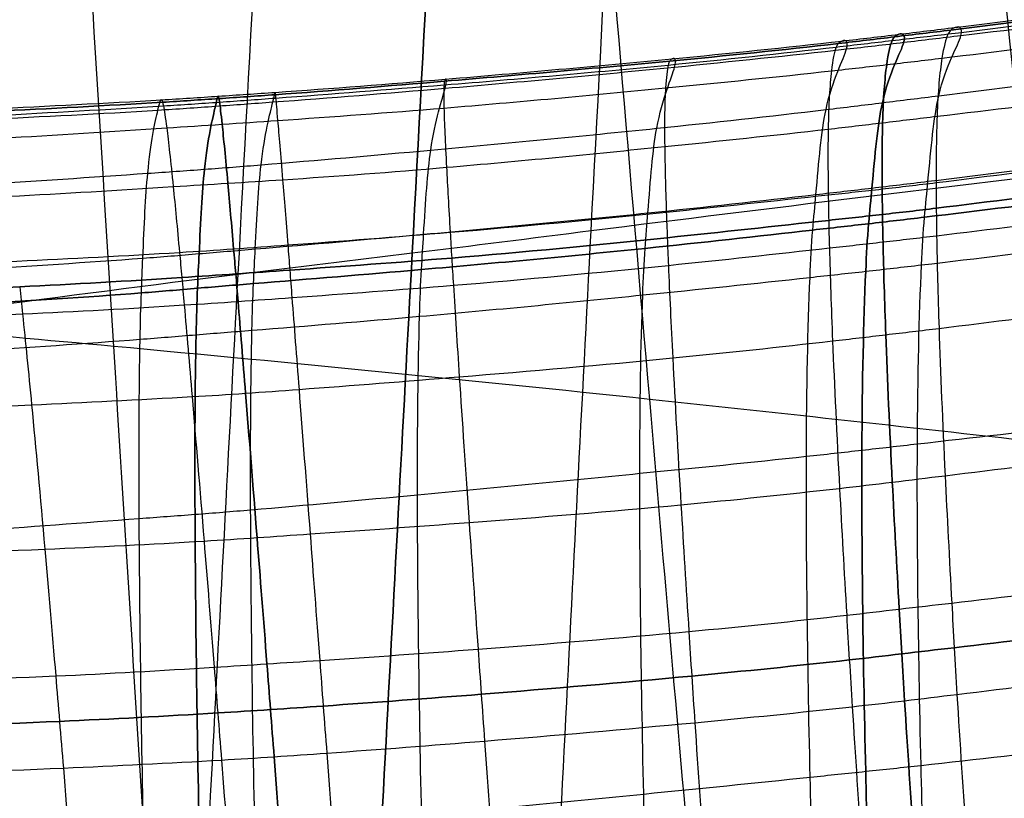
# Model space of a CAD drawing. Header units: millimetres. Extents: x -160 to 160, y -169 to 169.
# Tile 439 of 656: x 5.59 to 12.57, y -76.44 to -70.92. Entities that reach past the tile are written whole.
import ezdxf

# ---------------------------------------------------------------- set-up
doc = ezdxf.new("R2010")
doc.units = ezdxf.units.MM
doc.header["$MEASUREMENT"] = 0
doc.layers.add('IGES LEVEL 0', color=7, linetype='Continuous')

msp = doc.modelspace()

# ---------------------------------------------------------------- linework, layer by layer
at = {"layer": 'IGES LEVEL 0'}
for points, knots in [([(9.1423, -82.2629, 497.2803), (9.1852, -81.4406, 496.8144), (9.3437, -78.1478, 494.9432), (9.6798, -71.5927, 491.1569), (10.1249, -63.4069, 486.4172), (10.4529, -56.8604, 482.6174), (10.6093, -53.6115, 480.676), (10.6467, -52.8012, 480.1894)], [0, 0, 0, 0, 2.779756, 11.119024, 22.238049, 30.577317, 33.357073, 33.357073, 33.357073, 33.357073]), ([(9.3893, -52.9267, 480.4348), (9.3521, -53.7397, 480.9227), (9.1942, -56.9939, 482.8694), (8.8633, -63.5535, 486.6743), (8.4151, -71.7491, 491.4334), (8.0647, -78.3159, 495.2248), (7.8961, -81.6031, 497.1159), (7.8539, -82.4247, 497.5883)], [-33.357073, -33.357073, -33.357073, -33.357073, -30.577317, -22.238049, -11.119024, -2.779756, 0, 0, 0, 0]), ([(7.8539, -82.4247, 497.5883), (7.8961, -81.6031, 497.1159), (8.0647, -78.3159, 495.2248), (8.4151, -71.7491, 491.4334), (8.8633, -63.5535, 486.6743), (9.1942, -56.9939, 482.8694), (9.3521, -53.7397, 480.9227), (9.3893, -52.9267, 480.4348)], [0, 0, 0, 0, 2.854989, 11.419955, 22.83991, 31.404876, 34.259864, 34.259864, 34.259864, 34.259864]), ([(6.6303, -82.5767, 497.8449), (6.6715, -81.7574, 497.3671), (6.8345, -78.4702, 495.469), (7.1812, -71.8984, 491.6729), (7.6235, -63.6978, 486.9045), (7.948, -57.1343, 483.0933), (8.1031, -53.8765, 481.1471), (8.1397, -53.0625, 480.6598)], [0, 0, 0, 0, 2.854989, 11.419955, 22.83991, 31.404876, 34.259864, 34.259864, 34.259864, 34.259864]), ([(6.5567, -77.9363, 3.869), (6.5309, -77.57, 3.7336), (6.4292, -76.013, 3.4552), (6.2322, -72.8338, 3.4911), (5.9874, -68.8818, 3.4611), (5.8011, -65.7021, 3.642), (5.7064, -64.1795, 4.0784), (5.7024, -63.8734, 4.1929)], [0, 0, 0, 0, 1.186893, 4.747572, 9.495145, 13.055824, 14.242717, 14.242717, 14.242717, 14.242717]), ([(10.4751, -78.3503, 3.9126), (10.4407, -77.9787, 3.7805), (10.296, -76.4119, 3.4876), (10.0211, -73.2051, 3.4941), (9.6796, -69.2222, 3.5001), (9.4222, -66.012, 3.6414), (9.2909, -64.4736, 4.0675), (9.2803, -64.1665, 4.183)], [0, 0, 0, 0, 1.186893, 4.747572, 9.495145, 13.055824, 14.242717, 14.242717, 14.242717, 14.242717]), ([(13.4104, -78.6908, 3.8666), (13.3706, -78.3092, 3.7508), (13.1953, -76.7313, 3.4995), (12.8633, -73.5184, 3.5201), (12.4467, -69.5263, 3.5081), (12.1325, -66.3071, 3.6353), (11.9722, -64.7664, 4.0675), (11.9563, -64.4611, 4.1885)], [0, 0, 0, 0, 1.186893, 4.747572, 9.495145, 13.055824, 14.242717, 14.242717, 14.242717, 14.242717]), ([(11.7742, -71.0665, 192.7427), (11.9064, -71.0512, 192.7468), (12.4351, -70.9895, 192.7633), (13.4913, -70.8559, 192.7967), (14.8097, -70.6749, 192.8386), (15.8619, -70.5132, 192.8725), (16.3878, -70.4309, 192.8895), (16.5192, -70.4098, 192.8937)], [0, 0, 0, 0, 0.392256, 1.569022, 3.138044, 4.314811, 4.707067, 4.707067, 4.707067, 4.707067]), ([(11.7916, -71.0405, 191.0985), (11.9243, -71.0245, 191.1025), (12.4552, -70.9614, 191.1187), (13.5159, -70.8265, 191.1514), (14.8402, -70.6455, 191.1924), (15.8962, -70.4772, 191.2255), (16.4243, -70.3941, 191.242), (16.5563, -70.3732, 191.2461)], [0, 0, 0, 0, 0.392256, 1.569022, 3.138044, 4.314811, 4.707067, 4.707067, 4.707067, 4.707067]), ([(16.5563, -70.3732, 191.2461), (16.4243, -70.3941, 191.242), (15.8962, -70.4772, 191.2255), (14.8402, -70.6455, 191.1924), (13.5159, -70.8265, 191.1514), (12.4552, -70.9614, 191.1187), (11.9243, -71.0245, 191.1025), (11.7916, -71.0405, 191.0985)], [-4.833308, -4.833308, -4.833308, -4.833308, -4.430532, -3.222205, -1.611103, -0.402776, 0, 0, 0, 0]), ([(11.8205, -71.0227, 188.8846), (11.9541, -71.0064, 188.8886), (12.4883, -70.9418, 188.9046), (13.5559, -70.8059, 188.9371), (14.8892, -70.6254, 188.9773), (15.9522, -70.457, 189.0097), (16.4832, -70.3697, 189.0259), (16.6154, -70.3477, 189.03)], [0, 0, 0, 0, 0.402776, 1.611103, 3.222205, 4.430532, 4.833308, 4.833308, 4.833308, 4.833308]), ([(11.8564, -71.0794, 182.2434), (11.9916, -71.0631, 182.2473), (12.5324, -70.9983, 182.263), (13.6142, -70.8703, 182.2944), (14.9628, -70.6824, 182.333), (16.0388, -70.5123, 182.3637), (16.577, -70.4289, 182.3788), (16.7102, -70.4082, 182.3826)], [0, 0, 0, 0, 0.402776, 1.611103, 3.222205, 4.430532, 4.833308, 4.833308, 4.833308, 4.833308]), ([(11.7355, -71.2373, 197.6732), (11.8661, -71.2223, 197.6775), (12.3885, -71.1613, 197.695), (13.4317, -71.0274, 197.7302), (14.735, -70.8537, 197.7748), (15.7746, -70.6939, 197.8114), (16.2939, -70.6108, 197.83), (16.4237, -70.5897, 197.8346)], [0, 0, 0, 0, 0.392256, 1.569022, 3.138044, 4.314811, 4.707067, 4.707067, 4.707067, 4.707067]), ([(8.3726, -72.5716, 491.9048), (8.7983, -72.5196, 491.8166), (10.4849, -72.3055, 491.4494), (13.84, -71.8959, 490.5985), (17.9456, -71.4344, 489.131), (21.1709, -70.965, 487.7676), (22.7619, -70.726, 487.0207), (23.1535, -70.663, 486.8264)], [0, 0, 0, 0, 1.310135, 5.240541, 10.481081, 14.411486, 15.721622, 15.721622, 15.721622, 15.721622]), ([(11.7049, -71.5071, 173.3994), (11.8382, -71.4906, 173.4032), (12.3715, -71.4248, 173.4181), (13.4377, -71.2908, 173.4478), (14.7694, -71.1145, 173.484), (15.8324, -70.9556, 173.5121), (16.3633, -70.873, 173.5263), (16.4956, -70.8521, 173.5298)], [0, 0, 0, 0, 0.402776, 1.611103, 3.222205, 4.430532, 4.833308, 4.833308, 4.833308, 4.833308]), ([(12.0036, -72.3184, 164.5973), (12.0116, -72.2288, 165.3299), (12.046, -71.8909, 168.2627), (12.0888, -71.3474, 174.1425), (12.3086, -70.9967, 181.5163), (12.2443, -70.9581, 187.4206), (12.1996, -70.9841, 190.3727), (12.1897, -70.9927, 191.1106)], [0, 0, 0, 0, 2.215463, 8.861852, 17.723703, 24.370092, 26.585555, 26.585555, 26.585555, 26.585555]), ([(6.999, -71.4608, 188.7382), (7.1332, -71.4519, 188.7423), (7.6701, -71.4168, 188.7586), (8.7426, -71.3313, 188.7913), (10.0823, -71.2116, 188.8321), (11.1528, -71.1029, 188.8645), (11.687, -71.039, 188.8806), (11.8205, -71.0227, 188.8846)], [0, 0, 0, 0, 0.402375, 1.609499, 3.218999, 4.426123, 4.828498, 4.828498, 4.828498, 4.828498]), ([(7.0024, -71.4781, 190.951), (7.1357, -71.4693, 190.9551), (7.6689, -71.4325, 190.9715), (8.7341, -71.345, 191.0042), (10.065, -71.2284, 191.0454), (11.1284, -71.1204, 191.0783), (11.659, -71.0566, 191.0944), (11.7916, -71.0405, 191.0985)], [0, 0, 0, 0, 0.391994, 1.567976, 3.135951, 4.311933, 4.703927, 4.703927, 4.703927, 4.703927]), ([(11.7916, -71.0405, 191.0985), (11.659, -71.0566, 191.0944), (11.1284, -71.1204, 191.0783), (10.065, -71.2284, 191.0454), (8.7341, -71.345, 191.0042), (7.6689, -71.4325, 190.9715), (7.1357, -71.4693, 190.9551), (7.0024, -71.4781, 190.951)], [-4.828498, -4.828498, -4.828498, -4.828498, -4.426123, -3.218999, -1.609499, -0.402375, 0, 0, 0, 0]), ([(11.6072, -72.3646, 164.5862), (11.615, -72.2754, 165.3188), (11.6481, -71.9399, 168.2517), (11.6897, -71.3975, 174.1314), (11.9, -71.0446, 181.5045), (11.8418, -71.0074, 187.4086), (11.8007, -71.0325, 190.3605), (11.7916, -71.0405, 191.0985)], [0, 0, 0, 0, 2.21353, 8.854121, 17.708241, 24.348832, 26.562362, 26.562362, 26.562362, 26.562362]), ([(11.7916, -71.0405, 191.0985), (11.8007, -71.0325, 190.3605), (11.8418, -71.0074, 187.4086), (11.9, -71.0446, 181.5045), (11.6897, -71.3975, 174.1314), (11.6481, -71.9399, 168.2517), (11.615, -72.2754, 165.3188), (11.6072, -72.3646, 164.5862)], [-26.585555, -26.585555, -26.585555, -26.585555, -24.370092, -17.723703, -8.861852, -2.215463, 0, 0, 0, 0]), ([(11.7916, -71.0405, 191.0985), (11.7849, -71.0464, 191.6466), (11.7629, -71.0809, 193.8389), (11.7293, -71.2408, 198.2219), (11.7033, -71.5693, 203.6944), (11.7022, -71.9966, 208.06), (11.7048, -72.2366, 210.2395), (11.7057, -72.2989, 210.784)], [0, 0, 0, 0, 1.6435, 6.573999, 13.147998, 18.078498, 19.721998, 19.721998, 19.721998, 19.721998]), ([(11.7057, -72.2989, 210.784), (11.7048, -72.2366, 210.2395), (11.7022, -71.9966, 208.06), (11.7033, -71.5693, 203.6944), (11.7293, -71.2408, 198.2219), (11.7629, -71.0809, 193.8389), (11.7849, -71.0464, 191.6466), (11.7916, -71.0405, 191.0985)], [-19.757195, -19.757195, -19.757195, -19.757195, -18.110762, -13.171463, -6.585732, -1.646433, 0, 0, 0, 0]), ([(11.7063, -71.6492, 204.2381), (11.8349, -71.6337, 204.2427), (12.3496, -71.5726, 204.2614), (13.3789, -71.4504, 204.2989), (14.6618, -71.269, 204.3479), (15.6848, -71.1037, 204.3888), (16.196, -71.0184, 204.4095), (16.3238, -70.9973, 204.4146)], [0, 0, 0, 0, 0.392256, 1.569022, 3.138044, 4.314811, 4.707067, 4.707067, 4.707067, 4.707067]), ([(12.1897, -70.9927, 191.1106), (12.1824, -70.9991, 191.6588), (12.1583, -71.0356, 193.8514), (12.1204, -71.1947, 198.2351), (12.0895, -71.5232, 203.7082), (12.0852, -71.9508, 208.0746), (12.0865, -72.1922, 210.2542), (12.087, -72.2547, 210.7988)], [0, 0, 0, 0, 1.646433, 6.585732, 13.171463, 18.110762, 19.757195, 19.757195, 19.757195, 19.757195]), ([(6.9775, -71.5316, 182.1005), (7.1132, -71.5217, 182.1045), (7.6563, -71.4831, 182.1206), (8.7418, -71.3961, 182.1527), (10.0973, -71.2709, 182.1924), (11.1804, -71.158, 182.2239), (11.7213, -71.0956, 182.2395), (11.8564, -71.0794, 182.2434)], [0, 0, 0, 0, 0.402375, 1.609499, 3.218999, 4.426123, 4.828498, 4.828498, 4.828498, 4.828498]), ([(7.0065, -71.5029, 192.5934), (7.1392, -71.4938, 192.5975), (7.6698, -71.4552, 192.6141), (8.7305, -71.3717, 192.647), (10.0558, -71.2581, 192.6888), (11.1137, -71.1437, 192.7222), (11.6421, -71.0819, 192.7386), (11.7742, -71.0665, 192.7427)], [0, 0, 0, 0, 0.391994, 1.567976, 3.135951, 4.311933, 4.703927, 4.703927, 4.703927, 4.703927]), ([(11.2115, -72.4094, 164.575), (11.219, -72.3207, 165.3076), (11.2506, -71.9865, 168.2405), (11.2914, -71.4476, 174.1201), (11.4914, -71.0908, 181.4928), (11.4393, -71.055, 187.3967), (11.4018, -71.0803, 190.3484), (11.3936, -71.0879, 191.0863)], [0, 0, 0, 0, 2.21353, 8.854121, 17.708241, 24.348832, 26.562362, 26.562362, 26.562362, 26.562362]), ([(11.3936, -71.0879, 191.0863), (11.3875, -71.0935, 191.6344), (11.3675, -71.1256, 193.8265), (11.3381, -71.284, 198.2088), (11.3174, -71.6162, 203.6806), (11.319, -72.0389, 208.0458), (11.3231, -72.2781, 210.2251), (11.3243, -72.3406, 210.7695)], [0, 0, 0, 0, 1.6435, 6.573999, 13.147998, 18.078498, 19.721998, 19.721998, 19.721998, 19.721998]), ([(7.0252, -71.6595, 197.5182), (7.1563, -71.6509, 197.5224), (7.6807, -71.616, 197.5391), (8.7288, -71.538, 197.573), (10.0371, -71.4173, 197.6168), (11.0828, -71.3114, 197.6516), (11.605, -71.2523, 197.6689), (11.7355, -71.2373, 197.6732)], [0, 0, 0, 0, 0.391994, 1.567976, 3.135951, 4.311933, 4.703927, 4.703927, 4.703927, 4.703927]), ([(10.0239, -72.5391, 164.5424), (10.0304, -72.4516, 165.275), (10.0571, -72.1154, 168.2072), (10.0947, -71.5835, 174.0864), (10.264, -71.2176, 181.4574), (10.2298, -71.183, 187.3605), (10.2033, -71.2041, 190.3118), (10.1977, -71.2125, 191.0495)], [0, 0, 0, 0, 2.21353, 8.854121, 17.708241, 24.348832, 26.562362, 26.562362, 26.562362, 26.562362]), ([(10.1977, -71.2125, 191.0495), (10.1936, -71.2188, 191.5974), (10.1813, -71.2573, 193.7886), (10.1631, -71.3986, 198.1697), (10.1583, -71.7431, 203.639), (10.169, -72.1596, 208.0026), (10.1777, -72.4006, 210.1809), (10.1801, -72.4636, 210.7251)], [0, 0, 0, 0, 1.6435, 6.573999, 13.147998, 18.078498, 19.721998, 19.721998, 19.721998, 19.721998]), ([(8.4381, -72.6891, 164.4978), (8.4431, -72.6015, 165.2303), (8.4639, -72.2688, 168.1623), (8.4964, -71.7395, 174.0405), (8.6257, -71.3686, 181.4098), (8.6146, -71.3285, 187.3118), (8.603, -71.3474, 190.2626), (8.6008, -71.355, 191.0002)], [0, 0, 0, 0, 2.21353, 8.854121, 17.708241, 24.348832, 26.562362, 26.562362, 26.562362, 26.562362]), ([(8.6008, -71.355, 191.0002), (8.5993, -71.3607, 191.5478), (8.5961, -71.3967, 193.7382), (8.5954, -71.5403, 198.1174), (8.6109, -71.894, 203.5834), (8.6336, -72.3011, 207.9459), (8.6486, -72.5446, 210.123), (8.6524, -72.6074, 210.667)], [0, 0, 0, 0, 1.6435, 6.573999, 13.147998, 18.078498, 19.721998, 19.721998, 19.721998, 19.721998]), ([(2.1629, -71.6536, 188.5985), (2.2972, -71.6514, 188.5961), (2.835, -71.6427, 188.6123), (3.9105, -71.6213, 188.6447), (5.2537, -71.5561, 188.6855), (6.3281, -71.5048, 188.7179), (6.8648, -71.4697, 188.7342), (6.999, -71.4608, 188.7382)], [0, 0, 0, 0, 0.40271, 1.610838, 3.221676, 4.429805, 4.832514, 4.832514, 4.832514, 4.832514]), ([(6.8508, -72.8218, 164.4511), (6.8545, -72.736, 165.1837), (6.8696, -72.41, 168.1162), (6.8962, -71.8736, 173.9931), (6.9856, -71.4984, 181.3618), (6.9973, -71.4456, 187.263), (7.001, -71.4697, 190.2135), (7.0024, -71.4781, 190.951)], [0, 0, 0, 0, 2.213385, 8.85354, 17.70708, 24.347235, 26.56062, 26.56062, 26.56062, 26.56062]), ([(7.0024, -71.4781, 190.951), (7.001, -71.4697, 190.2135), (6.9973, -71.4456, 187.263), (6.9856, -71.4984, 181.3618), (6.8962, -71.8736, 173.9931), (6.8696, -72.41, 168.1162), (6.8545, -72.736, 165.1837), (6.8508, -72.8218, 164.4511)], [-26.562362, -26.562362, -26.562362, -26.562362, -24.348832, -17.708241, -8.854121, -2.21353, 0, 0, 0, 0]), ([(7.2476, -72.7888, 164.4627), (7.2517, -72.7027, 165.1953), (7.2684, -72.377, 168.1279), (7.2965, -71.843, 174.0051), (7.3958, -71.4676, 181.3738), (7.4018, -71.4192, 187.2753), (7.4018, -71.4426, 190.2257), (7.4023, -71.4505, 190.9633)], [0, 0, 0, 0, 2.21353, 8.854121, 17.708241, 24.348832, 26.562362, 26.562362, 26.562362, 26.562362]), ([(7.4023, -71.4505, 190.9633), (7.4026, -71.4563, 191.5108), (7.406, -71.4875, 193.7009), (7.4181, -71.6283, 198.079), (7.4479, -71.9792, 203.5442), (7.481, -72.3951, 207.9047), (7.4998, -72.6313, 210.0821), (7.5047, -72.6934, 210.626)], [0, 0, 0, 0, 1.6435, 6.573999, 13.147998, 18.078498, 19.721998, 19.721998, 19.721998, 19.721998]), ([(2.0821, -71.7453, 181.9587), (2.218, -71.7436, 181.9563), (2.7624, -71.732, 181.973), (3.8507, -71.6935, 182.0062), (5.2106, -71.6305, 182.0474), (6.2984, -71.5795, 182.0802), (6.8416, -71.5415, 182.0964), (6.9775, -71.5316, 182.1005)], [0, 0, 0, 0, 0.40271, 1.610838, 3.221676, 4.429805, 4.832514, 4.832514, 4.832514, 4.832514]), ([(2.1991, -71.6738, 190.8121), (2.3325, -71.6716, 190.8098), (2.8666, -71.6608, 190.8257), (3.9347, -71.6352, 190.8577), (5.2691, -71.5769, 190.8982), (6.336, -71.5212, 190.9307), (6.8691, -71.487, 190.9469), (7.0024, -71.4781, 190.951)], [0, 0, 0, 0, 0.391837, 1.567346, 3.134692, 4.310202, 4.702039, 4.702039, 4.702039, 4.702039]), ([(7.0024, -71.4781, 190.951), (6.8691, -71.487, 190.9469), (6.336, -71.5212, 190.9307), (5.2691, -71.5769, 190.8982), (3.9347, -71.6352, 190.8577), (2.8666, -71.6608, 190.8257), (2.3325, -71.6716, 190.8098), (2.1991, -71.6738, 190.8121)], [-4.832514, -4.832514, -4.832514, -4.832514, -4.429805, -3.221676, -1.610838, -0.40271, 0, 0, 0, 0]), ([(2.225, -71.7013, 192.4543), (2.3579, -71.6992, 192.452), (2.8896, -71.6896, 192.4679), (3.9528, -71.6609, 192.4997), (5.2813, -71.6079, 192.5401), (6.3432, -71.5467, 192.5729), (6.8739, -71.5121, 192.5893), (7.0065, -71.5029, 192.5934)], [0, 0, 0, 0, 0.391837, 1.567346, 3.134692, 4.310202, 4.702039, 4.702039, 4.702039, 4.702039]), ([(6.453, -72.8547, 164.4393), (6.4564, -72.769, 165.172), (6.4698, -72.441, 168.1042), (6.4951, -71.9006, 173.9808), (6.5753, -71.5278, 181.3497), (6.5928, -71.4718, 187.2508), (6.6003, -71.4951, 190.2013), (6.6026, -71.5037, 190.9388)], [0, 0, 0, 0, 2.213385, 8.85354, 17.70708, 24.347235, 26.56062, 26.56062, 26.56062, 26.56062]), ([(6.6026, -71.5037, 190.9388), (6.6043, -71.5101, 191.4863), (6.6125, -71.5438, 193.676), (6.6331, -71.6805, 198.0538), (6.6719, -72.0244, 203.5189), (6.712, -72.4491, 207.8782), (6.7337, -72.6838, 210.0554), (6.7393, -72.7457, 210.5993)], [0, 0, 0, 0, 1.642494, 6.569977, 13.139955, 18.067438, 19.709932, 19.709932, 19.709932, 19.709932]), ([(6.9001, -71.9786, 173.2614), (7.0338, -71.9688, 173.2654), (7.5686, -71.9264, 173.2812), (8.6374, -71.8326, 173.3125), (9.9726, -71.7055, 173.3507), (11.0392, -71.5885, 173.3806), (11.5718, -71.5236, 173.3957), (11.7049, -71.5071, 173.3994)], [0, 0, 0, 0, 0.402375, 1.609499, 3.218999, 4.426123, 4.828498, 4.828498, 4.828498, 4.828498]), ([(7.0024, -71.4781, 190.951), (7.0035, -71.4844, 191.4985), (7.0093, -71.517, 193.6884), (7.0254, -71.6541, 198.0664), (7.0598, -72.0013, 203.5316), (7.0966, -72.4242, 207.8912), (7.1168, -72.6583, 210.0687), (7.122, -72.7201, 210.6126)], [0, 0, 0, 0, 1.642494, 6.569977, 13.139955, 18.067438, 19.709932, 19.709932, 19.709932, 19.709932]), ([(7.122, -72.7201, 210.6126), (7.1168, -72.6583, 210.0687), (7.0966, -72.4242, 207.8912), (7.0598, -72.0013, 203.5316), (7.0254, -71.6541, 198.0664), (7.0093, -71.517, 193.6884), (7.0035, -71.4844, 191.4985), (7.0024, -71.4781, 190.951)], [-19.721998, -19.721998, -19.721998, -19.721998, -18.078498, -13.147998, -6.573999, -1.6435, 0, 0, 0, 0]), ([(11.6308, -72.1117, 166.7857), (11.7632, -72.0961, 166.7895), (12.2928, -72.0322, 166.8041), (13.3516, -71.8996, 166.8326), (14.6734, -71.7214, 166.8671), (15.7287, -71.5634, 166.8936), (16.2568, -71.4874, 166.9069), (16.3886, -71.4682, 166.9101)], [0, 0, 0, 0, 0.402776, 1.611103, 3.222205, 4.430532, 4.833308, 4.833308, 4.833308, 4.833308]), ([(11.7037, -72.1183, 209.1495), (11.8312, -72.104, 209.1543), (12.3409, -72.0432, 209.1739), (13.3588, -71.9097, 209.2143), (14.6305, -71.737, 209.2657), (15.6442, -71.5755, 209.3092), (16.1507, -71.4926, 209.3312), (16.2773, -71.4717, 209.3367)], [0, 0, 0, 0, 0.392256, 1.569022, 3.138044, 4.314811, 4.707067, 4.707067, 4.707067, 4.707067]), ([(2.3031, -71.86, 197.3784), (2.4343, -71.8574, 197.3764), (2.9594, -71.8467, 197.3921), (4.0098, -71.8258, 197.4235), (5.3217, -71.7698, 197.4639), (6.3702, -71.7034, 197.4972), (6.8942, -71.6682, 197.514), (7.0252, -71.6595, 197.5182)], [0, 0, 0, 0, 0.391837, 1.567346, 3.134692, 4.310202, 4.702039, 4.702039, 4.702039, 4.702039]), ([(7.0659, -72.0774, 204.0745), (7.1951, -72.0696, 204.0788), (7.712, -72.037, 204.0959), (8.7449, -71.9588, 204.1311), (10.0333, -71.8322, 204.178), (11.0634, -71.7247, 204.2151), (11.5778, -71.6646, 204.2335), (11.7063, -71.6492, 204.2381)], [0, 0, 0, 0, 0.391994, 1.567976, 3.135951, 4.311933, 4.703927, 4.703927, 4.703927, 4.703927]), ([(11.7057, -72.2989, 210.784), (11.8329, -72.2848, 210.7888), (12.3413, -72.2253, 210.8086), (13.3563, -72.0926, 210.8498), (14.6233, -71.914, 210.9028), (15.6348, -71.7576, 210.9468), (16.14, -71.6758, 210.9692), (16.2662, -71.6549, 210.9748)], [0, 0, 0, 0, 0.379178, 1.516714, 3.033428, 4.170963, 4.550142, 4.550142, 4.550142, 4.550142]), ([(16.2662, -71.6549, 210.9748), (16.14, -71.6758, 210.9692), (15.6348, -71.7576, 210.9468), (14.6233, -71.914, 210.9028), (13.3563, -72.0926, 210.8498), (12.3413, -72.2253, 210.8086), (11.8329, -72.2848, 210.7888), (11.7057, -72.2989, 210.784)], [-4.707067, -4.707067, -4.707067, -4.707067, -4.314811, -3.138044, -1.569022, -0.392256, 0, 0, 0, 0]), ([(11.6072, -72.3646, 164.5862), (11.7394, -72.3496, 164.59), (12.2678, -72.2879, 164.6046), (13.3237, -72.1558, 164.6328), (14.6429, -71.9852, 164.6674), (15.6958, -71.8312, 164.6935), (16.2223, -71.7547, 164.7064), (16.3539, -71.7354, 164.7095)], [0, 0, 0, 0, 0.402776, 1.611103, 3.222205, 4.430532, 4.833308, 4.833308, 4.833308, 4.833308]), ([(16.3539, -71.7354, 164.7095), (16.2223, -71.7547, 164.7064), (15.6958, -71.8312, 164.6935), (14.6429, -71.9852, 164.6674), (13.3237, -72.1558, 164.6328), (12.2678, -72.2879, 164.6046), (11.7394, -72.3496, 164.59), (11.6072, -72.3646, 164.5862)], [-4.758105, -4.758105, -4.758105, -4.758105, -4.361597, -3.17207, -1.586035, -0.396509, 0, 0, 0, 0]), ([(11.7093, -72.4936, 212.4171), (11.8361, -72.4792, 212.422), (12.3431, -72.4202, 212.4421), (13.3559, -72.2918, 212.4836), (14.6185, -72.1077, 212.5383), (15.6272, -71.9515, 212.5833), (16.1308, -71.8689, 212.6063), (16.2566, -71.8479, 212.6121)], [0, 0, 0, 0, 0.379178, 1.516714, 3.033428, 4.170963, 4.550142, 4.550142, 4.550142, 4.550142]), ([(2.0726, -72.2297, 173.1169), (2.2067, -72.2261, 173.1143), (2.7436, -72.2091, 173.1318), (3.8174, -72.1726, 173.1669), (5.1583, -72.0982, 173.2087), (6.2302, -72.0258, 173.2411), (6.7661, -71.9884, 173.2573), (6.9001, -71.9786, 173.2614)], [0, 0, 0, 0, 0.40271, 1.610838, 3.221676, 4.429805, 4.832514, 4.832514, 4.832514, 4.832514]), ([(2.4109, -72.2678, 203.9348), (2.5402, -72.2657, 203.9329), (3.0579, -72.2556, 203.9482), (4.0928, -72.224, 203.9797), (5.3866, -72.1828, 204.0192), (6.42, -72.1178, 204.0532), (6.9367, -72.0853, 204.0703), (7.0659, -72.0774, 204.0745)], [0, 0, 0, 0, 0.391837, 1.567346, 3.134692, 4.310202, 4.702039, 4.702039, 4.702039, 4.702039]), ([(11.5869, -72.7015, 162.0141), (11.7187, -72.6868, 162.0179), (12.2459, -72.6264, 162.0326), (13.2992, -72.4968, 162.0609), (14.6152, -72.3289, 162.0952), (15.6664, -72.1827, 162.1218), (16.1918, -72.108, 162.1348), (16.3231, -72.0892, 162.1379)], [0, 0, 0, 0, 0.396509, 1.586035, 3.17207, 4.361597, 4.758105, 4.758105, 4.758105, 4.758105]), ([(6.8619, -72.5766, 166.6503), (6.9946, -72.5655, 166.6542), (7.5252, -72.522, 166.6698), (8.5859, -72.4285, 166.7007), (9.9112, -72.3056, 166.7382), (10.9697, -72.1884, 166.7669), (11.4986, -72.1273, 166.782), (11.6308, -72.1117, 166.7857)], [0, 0, 0, 0, 0.402375, 1.609499, 3.218999, 4.426123, 4.828498, 4.828498, 4.828498, 4.828498]), ([(7.1068, -72.5426, 208.9798), (7.2347, -72.5336, 208.9842), (7.7464, -72.4965, 209.0021), (8.7695, -72.4186, 209.0384), (10.0463, -72.2981, 209.0865), (11.0663, -72.188, 209.1258), (11.5762, -72.1325, 209.1448), (11.7037, -72.1183, 209.1495)], [0, 0, 0, 0, 0.391994, 1.567976, 3.135951, 4.311933, 4.703927, 4.703927, 4.703927, 4.703927]), ([(7.122, -72.7201, 210.6126), (7.2496, -72.7113, 210.6171), (7.7599, -72.6757, 210.635), (8.7803, -72.6021, 210.671), (10.0533, -72.4797, 210.72), (11.0701, -72.3683, 210.76), (11.5786, -72.3129, 210.7792), (11.7057, -72.2989, 210.784)], [0, 0, 0, 0, 0.378939, 1.515757, 3.031514, 4.168331, 4.54727, 4.54727, 4.54727, 4.54727]), ([(11.7057, -72.2989, 210.784), (11.5786, -72.3129, 210.7792), (11.0701, -72.3683, 210.76), (10.0533, -72.4797, 210.72), (8.7803, -72.6021, 210.671), (7.7599, -72.6757, 210.635), (7.2496, -72.7113, 210.6171), (7.122, -72.7201, 210.6126)], [-4.703927, -4.703927, -4.703927, -4.703927, -4.311933, -3.135951, -1.567976, -0.391994, 0, 0, 0, 0]), ([(11.7057, -72.2989, 210.784), (11.7066, -72.3612, 211.3287), (11.7116, -72.6221, 213.506), (11.7291, -73.2055, 217.8531), (11.7675, -74.0771, 223.266), (11.8121, -74.8832, 227.5771), (11.836, -75.3042, 229.7291), (11.8423, -75.412, 230.2666)], [0, 0, 0, 0, 1.643638, 6.574552, 13.149105, 18.080019, 19.723657, 19.723657, 19.723657, 19.723657]), ([(11.8423, -75.412, 230.2666), (11.836, -75.3042, 229.7291), (11.8121, -74.8832, 227.5771), (11.7675, -74.0771, 223.266), (11.7291, -73.2055, 217.8531), (11.7116, -72.6221, 213.506), (11.7066, -72.3612, 211.3287), (11.7057, -72.2989, 210.784)], [-19.758837, -19.758837, -19.758837, -19.758837, -18.112267, -13.172558, -6.586279, -1.64657, 0, 0, 0, 0]), ([(12.087, -72.2547, 210.7988), (12.0876, -72.3171, 211.3435), (12.0911, -72.5778, 213.5212), (12.106, -73.1604, 217.8692), (12.1415, -74.0297, 223.2834), (12.185, -74.8406, 227.5944), (12.2081, -75.261, 229.7469), (12.2142, -75.3682, 230.2846)], [0, 0, 0, 0, 1.64657, 6.586279, 13.172558, 18.112267, 19.758837, 19.758837, 19.758837, 19.758837]), ([(6.8508, -72.8218, 164.4511), (6.983, -72.8104, 164.4549), (7.5122, -72.7673, 164.4705), (8.5705, -72.6799, 164.502), (9.8923, -72.5569, 164.539), (10.9477, -72.4393, 164.5674), (11.4753, -72.3796, 164.5824), (11.6072, -72.3646, 164.5862)], [0, 0, 0, 0, 0.402375, 1.609499, 3.218999, 4.426123, 4.828498, 4.828498, 4.828498, 4.828498]), ([(11.6072, -72.3646, 164.5862), (11.4753, -72.3796, 164.5824), (10.9477, -72.4393, 164.5674), (9.8923, -72.5569, 164.539), (8.5705, -72.6799, 164.502), (7.5122, -72.7673, 164.4705), (6.983, -72.8104, 164.4549), (6.8508, -72.8218, 164.4511)], [-4.760577, -4.760577, -4.760577, -4.760577, -4.363862, -3.173718, -1.586859, -0.396715, 0, 0, 0, 0]), ([(11.3243, -72.3406, 210.7695), (11.3256, -72.4032, 211.3141), (11.3322, -72.6658, 213.4908), (11.3524, -73.2496, 217.8372), (11.3934, -74.1213, 223.2491), (11.4394, -74.9266, 227.5597), (11.464, -75.3474, 229.7113), (11.4706, -75.455, 230.2487)], [0, 0, 0, 0, 1.643638, 6.574552, 13.149105, 18.080019, 19.723657, 19.723657, 19.723657, 19.723657]), ([(11.6851, -79.1547, 134.2613), (11.673, -78.8781, 135.0809), (11.6295, -77.8194, 138.3738), (11.5736, -75.9587, 145.0345), (11.5497, -74.0433, 153.4733), (11.5741, -72.9201, 160.2983), (11.5982, -72.4691, 163.7277), (11.6072, -72.3646, 164.5862)], [0, 0, 0, 0, 2.593741, 10.374964, 20.749929, 28.531152, 31.124893, 31.124893, 31.124893, 31.124893]), ([(11.6072, -72.3646, 164.5862), (11.5982, -72.4691, 163.7277), (11.5741, -72.9201, 160.2983), (11.5497, -74.0433, 153.4733), (11.5736, -75.9587, 145.0345), (11.6295, -77.8194, 138.3738), (11.673, -78.8781, 135.0809), (11.6851, -79.1547, 134.2613)], [-31.140102, -31.140102, -31.140102, -31.140102, -28.545094, -20.760068, -10.380034, -2.595009, 0, 0, 0, 0]), ([(12.0785, -79.1124, 134.272), (12.0662, -78.8357, 135.0916), (12.022, -77.7764, 138.3844), (11.9661, -75.9179, 145.0461), (11.9427, -73.9983, 153.4841), (11.9689, -72.8755, 160.3095), (11.9941, -72.4235, 163.7389), (12.0036, -72.3184, 164.5973)], [0, 0, 0, 0, 2.595009, 10.380034, 20.760068, 28.545094, 31.140102, 31.140102, 31.140102, 31.140102]), ([(11.2905, -79.196, 134.2502), (11.2786, -78.9195, 135.0697), (11.236, -77.8618, 138.3629), (11.1805, -75.9986, 145.0227), (11.1569, -74.0885, 153.4626), (11.1796, -72.9623, 160.2867), (11.2028, -72.5133, 163.7164), (11.2115, -72.4094, 164.575)], [0, 0, 0, 0, 2.593741, 10.374964, 20.749929, 28.531152, 31.124893, 31.124893, 31.124893, 31.124893]), ([(7.1381, -72.915, 212.2438), (7.2653, -72.9061, 212.2483), (7.7742, -72.87, 212.2664), (8.7917, -72.7939, 212.303), (10.0616, -72.6762, 212.3519), (11.0757, -72.5649, 212.3924), (11.5826, -72.5079, 212.4121), (11.7093, -72.4936, 212.4171)], [0, 0, 0, 0, 0.378939, 1.515757, 3.031514, 4.168331, 4.54727, 4.54727, 4.54727, 4.54727]), ([(10.1801, -72.4636, 210.7251), (10.1826, -72.5266, 211.2694), (10.1932, -72.789, 213.4453), (10.2207, -73.3701, 217.7903), (10.2691, -74.2376, 223.2007), (10.3199, -75.043, 227.5094), (10.3465, -75.4621, 229.6605), (10.3535, -75.5692, 230.1978)], [0, 0, 0, 0, 1.643638, 6.574552, 13.149105, 18.080019, 19.723657, 19.723657, 19.723657, 19.723657]), ([(-6.5439, -74.7484, 492.9275), (-6.1299, -74.69, 492.9633), (-4.4769, -74.4389, 493.0704), (-1.1579, -73.9326, 493.1153), (3.0003, -73.2637, 492.8074), (6.3145, -72.8188, 492.3081), (7.9644, -72.6214, 491.9894), (8.3726, -72.5716, 491.9048)], [0, 0, 0, 0, 1.267145, 5.068581, 10.137161, 13.938597, 15.205742, 15.205742, 15.205742, 15.205742]), ([(2.0689, -72.8499, 166.5049), (2.202, -72.8455, 166.5022), (2.7351, -72.8244, 166.5202), (3.8009, -72.776, 166.5554), (5.1322, -72.6952, 166.597), (6.1972, -72.6308, 166.6306), (6.729, -72.5878, 166.6464), (6.8619, -72.5766, 166.6503)], [0, 0, 0, 0, 0.40271, 1.610838, 3.221676, 4.429805, 4.832514, 4.832514, 4.832514, 4.832514]), ([(2.4945, -72.7242, 208.8403), (2.6226, -72.7212, 208.8386), (3.1355, -72.7122, 208.8535), (4.1612, -72.6882, 208.884), (5.4426, -72.638, 208.9244), (6.4671, -72.5849, 208.9579), (6.9789, -72.5516, 208.9753), (7.1068, -72.5426, 208.9798)], [0, 0, 0, 0, 0.391837, 1.567346, 3.134692, 4.310202, 4.702039, 4.702039, 4.702039, 4.702039]), ([(10.1064, -79.3185, 134.2198), (10.0951, -79.0418, 135.0392), (10.0542, -77.9796, 138.3307), (10.0013, -76.1186, 144.9906), (9.9772, -74.2102, 153.4299), (9.9951, -73.0809, 160.253), (10.0163, -72.6418, 163.6837), (10.0239, -72.5391, 164.5424)], [0, 0, 0, 0, 2.593741, 10.374964, 20.749929, 28.531152, 31.124893, 31.124893, 31.124893, 31.124893]), ([(11.729, -73.1509, 217.307), (11.8548, -73.136, 217.3123), (12.3579, -73.0759, 217.3337), (13.3631, -72.949, 217.3773), (14.6179, -72.7774, 217.4334), (15.6191, -72.623, 217.481), (16.1191, -72.5422, 217.5052), (16.2441, -72.5217, 217.5113)], [0, 0, 0, 0, 0.379178, 1.516714, 3.033428, 4.170963, 4.550142, 4.550142, 4.550142, 4.550142]), ([(8.6524, -72.6074, 210.667), (8.6563, -72.6702, 211.2112), (8.6719, -72.9269, 213.387), (8.7092, -73.5036, 217.7306), (8.7672, -74.3625, 223.1407), (8.8238, -75.165, 227.4482), (8.8538, -75.5896, 229.5974), (8.8616, -75.6979, 230.1342)], [0, 0, 0, 0, 1.643638, 6.574552, 13.149105, 18.080019, 19.723657, 19.723657, 19.723657, 19.723657]), ([(6.8406, -73.151, 161.8783), (6.9726, -73.1401, 161.8822), (7.5006, -73.0983, 161.898), (8.5566, -73.0127, 161.9297), (9.8749, -72.8841, 161.9659), (10.9287, -72.7741, 161.995), (11.4553, -72.7162, 162.0103), (11.5869, -72.7015, 162.0141)], [0, 0, 0, 0, 0.396715, 1.586859, 3.173718, 4.363862, 4.760577, 4.760577, 4.760577, 4.760577]), ([(7.5047, -72.6934, 210.626), (7.5096, -72.7556, 211.1702), (7.5297, -73.017, 213.345), (7.5746, -73.5938, 217.6874), (7.6397, -74.4442, 223.0979), (7.7005, -75.2407, 227.4052), (7.7331, -75.672, 229.5527), (7.7416, -75.7818, 230.0892)], [0, 0, 0, 0, 1.643638, 6.574552, 13.149105, 18.080019, 19.723657, 19.723657, 19.723657, 19.723657]), ([(8.5267, -79.4727, 134.1796), (8.5164, -79.1969, 134.9992), (8.4783, -78.1348, 138.2904), (8.4276, -76.2641, 144.9466), (8.4032, -74.3627, 153.3871), (8.4153, -73.2342, 160.2091), (8.4322, -72.7917, 163.6391), (8.4381, -72.6891, 164.4978)], [0, 0, 0, 0, 2.593741, 10.374964, 20.749929, 28.531152, 31.124893, 31.124893, 31.124893, 31.124893]), ([(2.5229, -72.9037, 210.4728), (2.6507, -72.9009, 210.4712), (3.1621, -72.8909, 210.4861), (4.1848, -72.8653, 210.5167), (5.4629, -72.8221, 210.5561), (6.4841, -72.763, 210.5905), (6.9944, -72.729, 210.6082), (7.122, -72.7201, 210.6126)], [0, 0, 0, 0, 0.378851, 1.515404, 3.030808, 4.167361, 4.546212, 4.546212, 4.546212, 4.546212]), ([(7.122, -72.7201, 210.6126), (6.9944, -72.729, 210.6082), (6.4841, -72.763, 210.5905), (5.4629, -72.8221, 210.5561), (4.1848, -72.8653, 210.5167), (3.1621, -72.8909, 210.4861), (2.6507, -72.9009, 210.4712), (2.5229, -72.9037, 210.4728)], [-4.702039, -4.702039, -4.702039, -4.702039, -4.310202, -3.134692, -1.567346, -0.391837, 0, 0, 0, 0]), ([(6.7393, -72.7457, 210.5993), (6.7448, -72.8076, 211.1434), (6.7678, -73.07, 213.3178), (6.8175, -73.6436, 217.6602), (6.8879, -74.4962, 223.0695), (6.9514, -75.2879, 227.3773), (6.9856, -75.7206, 229.5242), (6.9943, -75.8306, 230.0606)], [0, 0, 0, 0, 1.64264, 6.570561, 13.141122, 18.069042, 19.711682, 19.711682, 19.711682, 19.711682]), ([(7.122, -72.7201, 210.6126), (7.1272, -72.782, 211.1567), (7.1488, -73.0448, 213.3313), (7.1962, -73.6211, 217.6734), (7.2638, -74.4708, 223.0836), (7.3259, -75.2641, 227.3912), (7.3594, -75.6969, 229.5383), (7.368, -75.807, 230.0747)], [0, 0, 0, 0, 1.64264, 6.570561, 13.141122, 18.069042, 19.711682, 19.711682, 19.711682, 19.711682]), ([(7.368, -75.807, 230.0747), (7.3594, -75.6969, 229.5383), (7.3259, -75.2641, 227.3912), (7.2638, -74.4708, 223.0836), (7.1962, -73.6211, 217.6734), (7.1488, -73.0448, 213.3313), (7.1272, -72.782, 211.1567), (7.122, -72.7201, 210.6126)], [-19.723657, -19.723657, -19.723657, -19.723657, -18.080019, -13.149105, -6.574552, -1.643638, 0, 0, 0, 0]), ([(2.071, -73.1044, 164.3056), (2.2038, -73.1003, 164.3029), (2.7354, -73.0803, 164.3212), (3.7981, -73.0254, 164.3562), (5.1258, -72.9433, 164.398), (6.1879, -72.8777, 164.4316), (6.7182, -72.8332, 164.4472), (6.8508, -72.8218, 164.4511)], [0, 0, 0, 0, 0.40271, 1.610838, 3.221676, 4.429805, 4.832514, 4.832514, 4.832514, 4.832514]), ([(6.8508, -72.8218, 164.4511), (6.7182, -72.8332, 164.4472), (6.1879, -72.8777, 164.4316), (5.1258, -72.9433, 164.398), (3.7981, -73.0254, 164.3562), (2.7354, -73.0803, 164.3212), (2.2038, -73.1003, 164.3029), (2.071, -73.1044, 164.3056)], [-4.767655, -4.767655, -4.767655, -4.767655, -4.37035, -3.178437, -1.589218, -0.397305, 0, 0, 0, 0]), ([(5.5904, -72.8108, 210.5608), (5.597, -72.8733, 211.1047), (5.6239, -73.1287, 213.2797), (5.6811, -73.703, 217.6218), (5.7589, -74.5504, 223.0309), (5.8275, -75.3512, 227.337), (5.8635, -75.7817, 229.4839), (5.8726, -75.8902, 230.0206)], [0, 0, 0, 0, 1.64264, 6.570561, 13.141122, 18.069042, 19.711682, 19.711682, 19.711682, 19.711682]), ([(6.5499, -79.6451, 134.1227), (6.5406, -79.3685, 134.942), (6.5063, -78.3049, 138.2327), (6.4587, -76.429, 144.8881), (6.4333, -74.5352, 153.3297), (6.4371, -73.3938, 160.1499), (6.4491, -72.9552, 163.5804), (6.453, -72.8547, 164.4393)], [0, 0, 0, 0, 2.594186, 10.376744, 20.753489, 28.536047, 31.130233, 31.130233, 31.130233, 31.130233]), ([(6.9459, -79.613, 134.1348), (6.9363, -79.3368, 134.9542), (6.9011, -78.2729, 138.2448), (6.8526, -76.3926, 144.8989), (6.8286, -74.5079, 153.3426), (6.8334, -73.3632, 160.1619), (6.8464, -72.9223, 163.5921), (6.8508, -72.8218, 164.4511)], [0, 0, 0, 0, 2.594186, 10.376744, 20.753489, 28.536047, 31.130233, 31.130233, 31.130233, 31.130233]), ([(6.8508, -72.8218, 164.4511), (6.8464, -72.9223, 163.5921), (6.8334, -73.3632, 160.1619), (6.8286, -74.5079, 153.3426), (6.8526, -76.3926, 144.8989), (6.9011, -78.2729, 138.2448), (6.9363, -79.3368, 134.9542), (6.9459, -79.613, 134.1348)], [-31.124893, -31.124893, -31.124893, -31.124893, -28.531152, -20.749929, -10.374964, -2.593741, 0, 0, 0, 0]), ([(7.3412, -79.5794, 134.1463), (7.3314, -79.3035, 134.9659), (7.2955, -78.2402, 138.2566), (7.2461, -76.3579, 144.9099), (7.2226, -74.4766, 153.3548), (7.229, -73.3324, 160.1738), (7.2428, -72.8897, 163.6038), (7.2476, -72.7888, 164.4627)], [0, 0, 0, 0, 2.593741, 10.374964, 20.749929, 28.531152, 31.124893, 31.124893, 31.124893, 31.124893]), ([(2.5516, -73.0973, 212.1038), (2.679, -73.0945, 212.1022), (3.189, -73.0819, 212.1174), (4.2086, -73.0501, 212.1486), (5.4835, -73.0148, 212.1871), (6.502, -72.9575, 212.2214), (7.0109, -72.9238, 212.2393), (7.1381, -72.915, 212.2438)], [0, 0, 0, 0, 0.378851, 1.515404, 3.030808, 4.167361, 4.546212, 4.546212, 4.546212, 4.546212]), ([(13.8537, -74.0332, 3.5202), (13.5377, -73.9961, 3.5182), (12.2715, -73.8494, 3.507), (9.7392, -73.5694, 3.4885), (6.5737, -73.2568, 3.483), (4.0407, -73.0363, 3.4595), (2.774, -72.9298, 3.45), (2.4577, -72.9322, 3.4474)], [0, 0, 0, 0, 0.940461, 3.761844, 7.523687, 10.34507, 11.285531, 11.285531, 11.285531, 11.285531]), ([(2.0728, -73.4398, 161.732), (2.2053, -73.4355, 161.7293), (2.7355, -73.4113, 161.7474), (3.7955, -73.3567, 161.783), (5.12, -73.2758, 161.8253), (6.1792, -73.2046, 161.8586), (6.7083, -73.1619, 161.8744), (6.8406, -73.151, 161.8783)], [0, 0, 0, 0, 0.397305, 1.589218, 3.178437, 4.37035, 4.767655, 4.767655, 4.767655, 4.767655]), ([(7.1913, -73.5657, 217.1284), (7.3176, -73.557, 217.133), (7.8227, -73.5199, 217.1516), (8.8323, -73.4404, 217.1897), (10.0936, -73.3325, 217.2389), (11.1005, -73.2246, 217.2807), (11.6033, -73.1658, 217.3017), (11.729, -73.1509, 217.307)], [0, 0, 0, 0, 0.378939, 1.515757, 3.031514, 4.168331, 4.54727, 4.54727, 4.54727, 4.54727]), ([(11.5598, -73.9687, 154.3383), (11.6909, -73.9538, 154.342), (12.2155, -73.895, 154.3566), (13.2643, -73.7736, 154.3851), (14.5739, -73.6096, 154.4184), (15.6202, -73.468, 154.4437), (16.1433, -73.3963, 154.4561), (16.2739, -73.3781, 154.459)], [0, 0, 0, 0, 0.396509, 1.586035, 3.17207, 4.361597, 4.758105, 4.758105, 4.758105, 4.758105]), ([(2.6386, -73.7446, 216.9878), (2.7651, -73.7434, 216.9862), (3.2715, -73.7378, 217.0002), (4.2838, -73.7088, 217.0309), (5.5484, -73.6554, 217.0723), (6.5597, -73.6051, 217.1061), (7.0651, -73.5743, 217.1238), (7.1913, -73.5657, 217.1284)], [0, 0, 0, 0, 0.378851, 1.515404, 3.030808, 4.167361, 4.546212, 4.546212, 4.546212, 4.546212]), ([(11.7753, -74.1954, 223.8018), (11.9, -74.1802, 223.8075), (12.3987, -74.1189, 223.8306), (13.3965, -73.9992, 223.8761), (14.6427, -73.8406, 223.9346), (15.6358, -73.6878, 223.9859), (16.1319, -73.6088, 224.012), (16.2559, -73.5888, 224.0185)], [0, 0, 0, 0, 0.379178, 1.516714, 3.033428, 4.170963, 4.550142, 4.550142, 4.550142, 4.550142]), ([(6.8331, -74.4232, 154.2054), (6.9646, -74.4133, 154.2095), (7.4904, -74.3706, 154.2253), (8.5411, -74.2732, 154.255), (9.8542, -74.1465, 154.2905), (10.9043, -74.0419, 154.3198), (11.4287, -73.9835, 154.3346), (11.5598, -73.9687, 154.3383)], [0, 0, 0, 0, 0.396715, 1.586859, 3.173718, 4.363862, 4.760577, 4.760577, 4.760577, 4.760577]), ([(7.2729, -74.5882, 223.6188), (7.3981, -74.5795, 223.6235), (7.8993, -74.5455, 223.6423), (8.9013, -74.4739, 223.6803), (10.1529, -74.3729, 223.7301), (11.1519, -74.2688, 223.7736), (11.6507, -74.2106, 223.7961), (11.7753, -74.1954, 223.8018)], [0, 0, 0, 0, 0.378939, 1.515757, 3.031514, 4.168331, 4.54727, 4.54727, 4.54727, 4.54727]), ([(2.0861, -74.7278, 154.0571), (2.2178, -74.7225, 154.0543), (2.7457, -74.6959, 154.0729), (3.8014, -74.6402, 154.1096), (5.1199, -74.5522, 154.1523), (6.1741, -74.4719, 154.1847), (6.7013, -74.4331, 154.2013), (6.8331, -74.4232, 154.2054)], [0, 0, 0, 0, 0.397305, 1.589218, 3.178437, 4.37035, 4.767655, 4.767655, 4.767655, 4.767655]), ([(11.8241, -75.0948, 228.6529), (11.9483, -75.0803, 228.6588), (12.445, -75.0235, 228.6821), (13.4378, -74.9044, 228.7299), (14.6762, -74.736, 228.7935), (15.6643, -74.5847, 228.8474), (16.158, -74.5069, 228.8748), (16.2814, -74.4874, 228.8817)], [0, 0, 0, 0, 0.379178, 1.516714, 3.033428, 4.170963, 4.550142, 4.550142, 4.550142, 4.550142]), ([(2.7562, -74.7611, 223.4779), (2.8817, -74.7589, 223.4766), (3.384, -74.7522, 223.4906), (4.3884, -74.7265, 223.5206), (5.6431, -74.6777, 223.5612), (6.6465, -74.6298, 223.5954), (7.1476, -74.5969, 223.614), (7.2729, -74.5882, 223.6188)], [0, 0, 0, 0, 0.378851, 1.515404, 3.030808, 4.167361, 4.546212, 4.546212, 4.546212, 4.546212]), ([(11.8423, -75.412, 230.2666), (11.9663, -75.3972, 230.2726), (12.4621, -75.3393, 230.2965), (13.4536, -75.221, 230.345), (14.6899, -75.0509, 230.41), (15.677, -74.9028, 230.4643), (16.1695, -74.8224, 230.4927), (16.2925, -74.8021, 230.4999)], [0, 0, 0, 0, 0.37294, 1.491761, 2.983521, 4.102342, 4.475282, 4.475282, 4.475282, 4.475282]), ([(16.2925, -74.8021, 230.4999), (16.1695, -74.8224, 230.4927), (15.677, -74.9028, 230.4643), (14.6899, -75.0509, 230.41), (13.4536, -75.221, 230.345), (12.4621, -75.3393, 230.2965), (11.9663, -75.3972, 230.2726), (11.8423, -75.412, 230.2666)], [-4.550142, -4.550142, -4.550142, -4.550142, -4.170963, -3.033428, -1.516714, -0.379178, 0, 0, 0, 0]), ([(7.3428, -75.4827, 228.4643), (7.4675, -75.4747, 228.4691), (7.9664, -75.4425, 228.488), (8.9637, -75.3716, 228.527), (10.2093, -75.2696, 228.5786), (11.2037, -75.1677, 228.6234), (11.7, -75.1094, 228.647), (11.8241, -75.0948, 228.6529)], [0, 0, 0, 0, 0.378939, 1.515757, 3.031514, 4.168331, 4.54727, 4.54727, 4.54727, 4.54727]), ([(11.8626, -75.7438, 231.8761), (11.9863, -75.729, 231.8823), (12.4813, -75.6693, 231.9071), (13.471, -75.5487, 231.957), (14.7054, -75.3771, 232.0237), (15.6918, -75.2335, 232.0782), (16.1836, -75.1533, 232.1072), (16.3065, -75.1327, 232.1146)], [0, 0, 0, 0, 0.37294, 1.491761, 2.983521, 4.102342, 4.475282, 4.475282, 4.475282, 4.475282]), ([(12.2142, -75.3682, 230.2846), (12.2203, -75.4753, 230.822), (12.2468, -75.919, 232.9683), (12.3072, -76.8688, 237.2473), (12.3986, -78.1521, 242.5746), (12.488, -79.308, 246.8023), (12.5342, -79.8995, 248.9124), (12.5456, -80.0456, 249.4403)], [0, 0, 0, 0, 1.645818, 6.583271, 13.166542, 18.103995, 19.749813, 19.749813, 19.749813, 19.749813]), ([(7.368, -75.807, 230.0747), (7.4925, -75.7989, 230.0795), (7.9906, -75.7651, 230.0988), (8.9862, -75.6901, 230.1389), (10.2296, -75.5841, 230.1917), (11.2228, -75.4843, 230.2367), (11.7185, -75.4267, 230.2605), (11.8423, -75.412, 230.2666)], [0, 0, 0, 0, 0.372934, 1.491735, 2.98347, 4.102272, 4.475206, 4.475206, 4.475206, 4.475206]), ([(11.8423, -75.412, 230.2666), (11.7185, -75.4267, 230.2605), (11.2228, -75.4843, 230.2367), (10.2296, -75.5841, 230.1917), (8.9862, -75.6901, 230.1389), (7.9906, -75.7651, 230.0988), (7.4925, -75.7989, 230.0795), (7.368, -75.807, 230.0747)], [-4.54727, -4.54727, -4.54727, -4.54727, -4.168331, -3.031514, -1.515757, -0.378939, 0, 0, 0, 0]), ([(11.8423, -75.412, 230.2666), (11.8487, -75.5197, 230.8037), (11.876, -75.9644, 232.9494), (11.9369, -76.9107, 237.2281), (12.0297, -78.1958, 242.5538), (12.1188, -79.3463, 246.7819), (12.1653, -79.9384, 248.8913), (12.1768, -80.0848, 249.4191)], [0, 0, 0, 0, 1.64268, 6.570718, 13.141436, 18.069475, 19.712155, 19.712155, 19.712155, 19.712155]), ([(12.1768, -80.0848, 249.4191), (12.1653, -79.9384, 248.8913), (12.1188, -79.3463, 246.7819), (12.0297, -78.1958, 242.5538), (11.9369, -76.9107, 237.2281), (11.876, -75.9644, 232.9494), (11.8487, -75.5197, 230.8037), (11.8423, -75.412, 230.2666)], [-19.749813, -19.749813, -19.749813, -19.749813, -18.103995, -13.166542, -6.583271, -1.645818, 0, 0, 0, 0]), ([(2.8468, -75.6492, 228.3237), (2.9718, -75.6469, 228.3226), (3.4717, -75.638, 228.3369), (4.4714, -75.6155, 228.3664), (5.721, -75.5801, 228.4047), (6.7192, -75.5228, 228.4409), (7.2181, -75.4907, 228.4596), (7.3428, -75.4827, 228.4643)], [0, 0, 0, 0, 0.378851, 1.515404, 3.030808, 4.167361, 4.546212, 4.546212, 4.546212, 4.546212]), ([(11.4706, -75.455, 230.2487), (11.4771, -75.5626, 230.7858), (11.505, -76.0069, 232.931), (11.5665, -76.9518, 237.2091), (11.6605, -78.2377, 242.5334), (11.7494, -79.3831, 246.7618), (11.7961, -79.9758, 248.8706), (11.8076, -80.1225, 249.3982)], [0, 0, 0, 0, 1.64268, 6.570718, 13.141436, 18.069475, 19.712155, 19.712155, 19.712155, 19.712155]), ([(10.3535, -75.5692, 230.1978), (10.3605, -75.6763, 230.7347), (10.39, -76.1189, 232.8795), (10.4541, -77.064, 237.1561), (10.5519, -78.3569, 242.4764), (10.6407, -79.4908, 246.7064), (10.6873, -80.079, 248.8156), (10.6989, -80.2259, 249.3429)], [0, 0, 0, 0, 1.64268, 6.570718, 13.141436, 18.069475, 19.712155, 19.712155, 19.712155, 19.712155]), ([(8.8616, -75.6979, 230.1342), (8.8694, -75.8062, 230.6708), (8.9015, -76.2498, 232.815), (8.9686, -77.1917, 237.0917), (9.0707, -78.4882, 242.41), (9.161, -79.6223, 246.6393), (9.2072, -80.2023, 248.7504), (9.2188, -80.3486, 249.2778)], [0, 0, 0, 0, 1.64268, 6.570718, 13.141436, 18.069475, 19.712155, 19.712155, 19.712155, 19.712155]), ([(11.5865, -76.2441, 144.2165), (11.7174, -76.2303, 144.2203), (12.2407, -76.1745, 144.2351), (13.2864, -76.0527, 144.2622), (14.5929, -75.8955, 144.2946), (15.6376, -75.7647, 144.3202), (16.1595, -75.6964, 144.3321), (16.2904, -75.679, 144.3348)], [0, 0, 0, 0, 0.396509, 1.586035, 3.17207, 4.361597, 4.758105, 4.758105, 4.758105, 4.758105]), ([(7.3939, -76.141, 231.6823), (7.5183, -76.1328, 231.6871), (8.0157, -76.0981, 231.7067), (9.0099, -76.0218, 231.7472), (10.2516, -75.9137, 231.8007), (11.2437, -75.8153, 231.8459), (11.7388, -75.7586, 231.87), (11.8626, -75.7438, 231.8761)], [0, 0, 0, 0, 0.372934, 1.491735, 2.98347, 4.102272, 4.475206, 4.475206, 4.475206, 4.475206]), ([(7.7416, -75.7818, 230.0892), (7.75, -75.8915, 230.6254), (7.7839, -76.3359, 232.7691), (7.8533, -77.2737, 237.0464), (7.9587, -78.5758, 242.3627), (8.0496, -79.7028, 246.5936), (8.0961, -80.2826, 248.7045), (8.1078, -80.4292, 249.2317)], [0, 0, 0, 0, 1.64268, 6.570718, 13.141436, 18.069475, 19.712155, 19.712155, 19.712155, 19.712155]), ([(2.8779, -75.9742, 229.9337), (3.0027, -75.9718, 229.9326), (3.502, -75.963, 229.9468), (4.5003, -75.9387, 229.9765), (5.7482, -75.9009, 230.0153), (6.7452, -75.8465, 230.0511), (7.2435, -75.8152, 230.0699), (7.368, -75.807, 230.0747)], [0, 0, 0, 0, 0.372935, 1.491741, 2.983482, 4.102287, 4.475222, 4.475222, 4.475222, 4.475222]), ([(7.368, -75.807, 230.0747), (7.2435, -75.8152, 230.0699), (6.7452, -75.8465, 230.0511), (5.7482, -75.9009, 230.0153), (4.5003, -75.9387, 229.9765), (3.502, -75.963, 229.9468), (3.0027, -75.9718, 229.9326), (2.8779, -75.9742, 229.9337)], [-4.546212, -4.546212, -4.546212, -4.546212, -4.167361, -3.030808, -1.515404, -0.378851, 0, 0, 0, 0]), ([(6.9943, -75.8306, 230.0606), (7.0031, -75.9405, 230.5967), (7.0382, -76.3843, 232.7405), (7.1096, -77.3264, 237.0167), (7.2168, -78.628, 242.3329), (7.3079, -79.747, 246.5658), (7.3546, -80.3273, 248.6765), (7.3664, -80.4734, 249.2039)], [0, 0, 0, 0, 1.642358, 6.56943, 13.138861, 18.065933, 19.708291, 19.708291, 19.708291, 19.708291]), ([(7.368, -75.807, 230.0747), (7.3766, -75.9171, 230.6108), (7.4112, -76.3618, 232.7545), (7.4814, -77.3002, 237.0315), (7.588, -78.604, 242.3473), (7.6788, -79.7262, 246.5793), (7.7255, -80.3068, 248.69), (7.7372, -80.4532, 249.2173)], [0, 0, 0, 0, 1.642358, 6.56943, 13.138861, 18.065933, 19.708291, 19.708291, 19.708291, 19.708291]), ([(7.7372, -80.4532, 249.2173), (7.7255, -80.3068, 248.69), (7.6788, -79.7262, 246.5793), (7.588, -78.604, 242.3473), (7.4814, -77.3002, 237.0315), (7.4112, -76.3618, 232.7545), (7.3766, -75.9171, 230.6108), (7.368, -75.807, 230.0747)], [-19.712155, -19.712155, -19.712155, -19.712155, -18.069475, -13.141436, -6.570718, -1.64268, 0, 0, 0, 0]), ([(5.8726, -75.8902, 230.0206), (5.8817, -75.9987, 230.557), (5.9184, -76.4387, 232.7016), (5.9928, -77.3884, 236.9761), (6.1026, -78.689, 242.2926), (6.1945, -79.8001, 246.5276), (6.2415, -80.3805, 248.6383), (6.2534, -80.5274, 249.1655)], [0, 0, 0, 0, 1.642358, 6.56943, 13.138861, 18.065933, 19.708291, 19.708291, 19.708291, 19.708291]), ([(2.909, -76.3055, 231.5422), (3.0336, -76.3033, 231.5412), (3.5323, -76.296, 231.5549), (4.5296, -76.2732, 231.5842), (5.7757, -76.2295, 231.624), (6.7718, -76.1796, 231.6589), (7.2695, -76.1492, 231.6775), (7.3939, -76.141, 231.6823)], [0, 0, 0, 0, 0.372935, 1.491741, 2.983482, 4.102287, 4.475222, 4.475222, 4.475222, 4.475222]), ([(11.9314, -76.8056, 236.6903), (12.0549, -76.7913, 236.6968), (12.5485, -76.7338, 236.7225), (13.5354, -76.6148, 236.7749), (14.7668, -76.4508, 236.8438), (15.7489, -76.3, 236.9035), (16.2397, -76.2229, 236.9337), (16.3622, -76.2032, 236.9414)], [0, 0, 0, 0, 0.37294, 1.491761, 2.983521, 4.102342, 4.475282, 4.475282, 4.475282, 4.475282]), ([(6.8634, -76.6875, 144.0833), (6.9946, -76.6759, 144.087), (7.5198, -76.6315, 144.1024), (8.5705, -76.546, 144.1349), (9.8822, -76.4188, 144.1692), (10.9312, -76.3131, 144.1973), (11.4555, -76.2579, 144.2126), (11.5865, -76.2441, 144.2165)], [0, 0, 0, 0, 0.396715, 1.586859, 3.173718, 4.363862, 4.760577, 4.760577, 4.760577, 4.760577])]:
    msp.add_open_spline(points, degree=3, knots=knots, dxfattribs=at)

doc.saveas('drawing.dxf')
